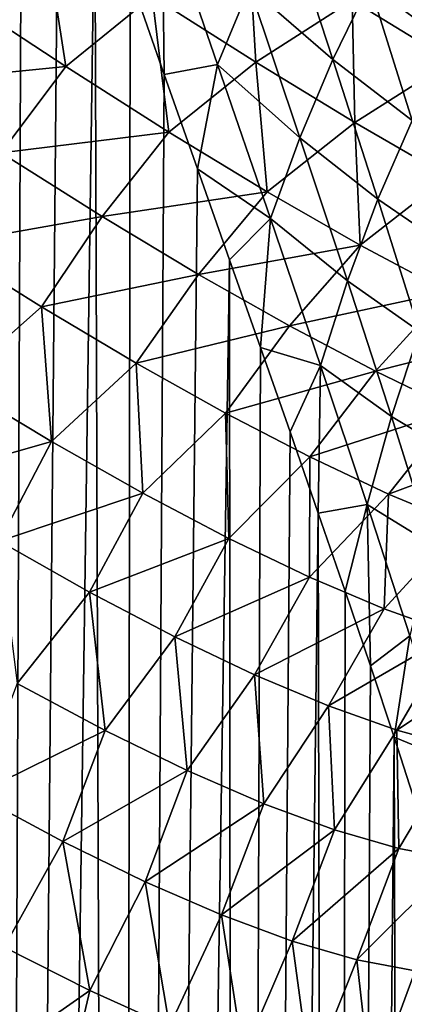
# Model space of a CAD drawing. Header units: metres. Extents: x -105 to 105, y -72 to 59.
# Tile 279 of 414: x 20.84 to 22.39, y -20.16 to -16.2. Entities that reach past the tile are written whole.
import ezdxf

# ---------------------------------------------------------------- set-up
doc = ezdxf.new("R2010")
doc.units = ezdxf.units.M
doc.layers.add('solid_509431_AD150_SW0001', color=7, linetype='CONTINUOUS')

msp = doc.modelspace()

# ---------------------------------------------------------------- linework, layer by layer
at = {"layer": 'solid_509431_AD150_SW0001'}
for points in [[(20.705217, -14.331158, -16.264688), (20.854292, -14.77333, -15.950439), (20.722284, -45.799999, -16.229326)], [(20.854292, -14.77333, -15.950439), (21.001352, -15.203515, -15.627802), (20.722284, -45.799999, -16.229326)], [(21.001352, -15.203515, -15.627802), (21.145903, -15.621447, -15.297142), (20.722284, -45.799999, -16.229326)], [(21.145903, -15.621447, -15.297142), (21.249229, -45.799999, -15.051719), (20.722284, -45.799999, -16.229326)], [(21.145903, -15.621447, -15.297142), (21.28726, -16.026627, -14.959336), (21.249229, -45.799999, -15.051719)], [(21.416807, -15.731437, -14.66563), (21.424969, -16.418924, -14.614851), (21.28726, -16.026627, -14.959336)], [(21.416807, -15.731437, -14.66563), (21.639154, -16.379393, -14.076446), (21.424969, -16.418924, -14.614851)], [(21.767839, -16.068182, -13.811783), (21.639154, -16.379393, -14.076446), (21.416807, -15.731437, -14.66563)], [(21.910088, -15.767202, -13.56251), (22.10294, -16.358532, -12.958858), (21.767839, -16.068182, -13.811783)], [(22.249918, -16.05508, -12.730277), (22.10294, -16.358532, -12.958858), (21.910088, -15.767202, -13.56251)], [(22.4112, -15.762753, -12.516859), (22.575241, -16.30056, -11.902113), (22.249918, -16.05508, -12.730277)], [(20.595764, -16.100687, 7.466837), (21.029285, -16.386948, 6.856671), (20.941372, -15.814961, 7.536912)], [(21.029285, -16.386948, 6.856671), (21.376808, -16.1036, 6.929069), (20.941372, -15.814961, 7.536912)], [(21.376808, -16.1036, 6.929069), (21.793549, -16.369747, 6.304666), (21.761999, -15.852518, 6.996457)], [(21.793549, -16.369747, 6.304666), (22.180208, -16.120909, 6.374859), (21.761999, -15.852518, 6.996457)], [(22.180208, -16.120909, 6.374859), (22.578909, -16.365862, 5.737544), (22.604422, -15.904635, 6.440989)], [(21.28726, -16.026627, -14.959336), (21.424969, -16.418924, -14.614851), (21.249229, -45.799999, -15.051719)], [(21.767839, -16.068182, -13.811783), (21.970261, -16.673101, -13.202601), (21.639154, -16.379393, -14.076446)], [(22.10294, -16.358532, -12.958858), (21.970261, -16.673101, -13.202601), (21.767839, -16.068182, -13.811783)], [(22.249918, -16.05508, -12.730277), (22.422068, -16.604555, -12.109712), (22.10294, -16.358532, -12.958858)], [(22.575241, -16.30056, -11.902113), (22.422068, -16.604555, -12.109712), (22.249918, -16.05508, -12.730277)], [(20.343346, -16.455498, 7.314703), (21.029285, -16.386948, 6.856671), (20.595764, -16.100687, 7.466837)], [(21.029285, -16.386948, 6.856671), (21.443937, -16.650532, 6.230156), (21.376808, -16.1036, 6.929069)], [(21.443937, -16.650532, 6.230156), (21.793549, -16.369747, 6.304666), (21.376808, -16.1036, 6.929069)], [(21.793549, -16.369747, 6.304666), (22.19051, -16.612165, 5.664853), (22.180208, -16.120909, 6.374859)], [(22.19051, -16.612165, 5.664853), (22.578909, -16.365862, 5.737544), (22.180208, -16.120909, 6.374859)], [(20.343346, -16.455498, 7.314703), (20.768972, -16.734278, 6.705249), (21.029285, -16.386948, 6.856671)], [(20.768972, -16.734278, 6.705249), (21.443937, -16.650532, 6.230156), (21.029285, -16.386948, 6.856671)], [(21.639154, -16.379393, -14.076446), (21.558603, -16.798185, -14.26415), (21.424969, -16.418924, -14.614851)], [(21.443937, -16.650532, 6.230156), (21.838642, -16.890202, 5.588481), (21.793549, -16.369747, 6.304666)], [(21.639154, -16.379393, -14.076446), (21.851881, -16.998785, -13.461506), (21.558603, -16.798185, -14.26415)], [(21.970261, -16.673101, -13.202601), (21.851881, -16.998785, -13.461506), (21.639154, -16.379393, -14.076446)], [(21.838642, -16.890202, 5.588481), (22.19051, -16.612165, 5.664853), (21.793549, -16.369747, 6.304666)], [(22.10294, -16.358532, -12.958858), (22.283955, -16.920597, -12.33214), (21.970261, -16.673101, -13.202601)], [(22.422068, -16.604555, -12.109712), (22.283955, -16.920597, -12.33214), (22.10294, -16.358532, -12.958858)], [(22.19051, -16.612165, 5.664853), (22.566685, -16.829683, 5.010882), (22.578909, -16.365862, 5.737544)], [(21.424969, -16.418924, -14.614851), (21.558603, -16.798185, -14.26415), (21.249229, -45.799999, -15.051719)], [(21.838642, -16.890202, 5.588481), (22.212408, -17.104797, 4.93294), (22.19051, -16.612165, 5.664853)], [(22.212408, -17.104797, 4.93294), (22.566685, -16.829683, 5.010882), (22.19051, -16.612165, 5.664853)], [(22.422068, -16.604555, -12.109712), (22.580605, -17.124016, -11.467855), (22.283955, -16.920597, -12.33214)], [(20.768972, -16.734278, 6.705249), (21.175795, -16.990471, 6.079983), (21.443937, -16.650532, 6.230156)], [(21.175795, -16.990471, 6.079983), (21.838642, -16.890202, 5.588481), (21.443937, -16.650532, 6.230156)], [(21.970261, -16.673101, -13.202601), (22.160896, -17.248676, -12.569396), (21.851881, -16.998785, -13.461506)], [(22.283955, -16.920597, -12.33214), (22.160896, -17.248676, -12.569396), (21.970261, -16.673101, -13.202601)], [(20.531717, -17.103819, 6.567357), (21.175795, -16.990471, 6.079983), (20.768972, -16.734278, 6.705249)], [(21.558603, -16.798185, -14.26415), (21.68766, -17.164255, -13.908029), (21.249229, -45.799999, -15.051719)], [(21.851881, -16.998785, -13.461506), (21.68766, -17.164255, -13.908029), (21.558603, -16.798185, -14.26415)], [(22.212408, -17.104797, 4.93294), (22.564394, -17.29328, 4.264863), (22.566685, -16.829683, 5.010882)], [(21.175795, -16.990471, 6.079983), (21.562782, -17.222879, 5.4401), (21.838642, -16.890202, 5.588481)], [(21.562782, -17.222879, 5.4401), (22.212408, -17.104797, 4.93294), (21.838642, -16.890202, 5.588481)], [(22.283955, -16.920597, -12.33214), (22.451273, -17.45249, -11.683224), (22.160896, -17.248676, -12.569396)], [(22.580605, -17.124016, -11.467855), (22.451273, -17.45249, -11.683224), (22.283955, -16.920597, -12.33214)], [(20.931499, -17.35355, 5.943497), (21.175795, -16.990471, 6.079983), (20.531717, -17.103819, 6.567357)], [(20.931499, -17.35355, 5.943497), (21.562782, -17.222879, 5.4401), (21.175795, -16.990471, 6.079983)], [(21.851881, -16.998785, -13.461506), (21.811829, -17.517122, -13.546859), (21.68766, -17.164255, -13.908029)], [(21.851881, -16.998785, -13.461506), (22.052889, -17.588789, -12.82148), (21.811829, -17.517122, -13.546859)], [(22.160896, -17.248676, -12.569396), (22.052889, -17.588789, -12.82148), (21.851881, -16.998785, -13.461506)], [(20.931499, -17.35355, 5.943497), (20.531717, -17.103819, 6.567357), (20.583088, -17.66176, 6.028427)], [(21.562782, -17.222879, 5.4401), (21.928993, -17.430387, 4.786884), (22.212408, -17.104797, 4.93294)], [(21.928993, -17.430387, 4.786884), (22.564394, -17.29328, 4.264863), (22.212408, -17.104797, 4.93294)], [(21.68766, -17.164255, -13.908029), (21.709316, -45.799999, -13.846418), (21.249229, -45.799999, -15.051719)], [(21.68766, -17.164255, -13.908029), (21.811829, -17.517122, -13.546859), (21.709316, -45.799999, -13.846418)], [(21.311632, -17.579685, 5.305404), (21.562782, -17.222879, 5.4401), (20.931499, -17.35355, 5.943497)], [(21.311632, -17.579685, 5.305404), (21.928993, -17.430387, 4.786884), (21.562782, -17.222879, 5.4401)], [(22.160896, -17.248676, -12.569396), (22.33777, -17.793972, -11.912979), (22.052889, -17.588789, -12.82148)], [(22.451273, -17.45249, -11.683224), (22.33777, -17.793972, -11.912979), (22.160896, -17.248676, -12.569396)], [(21.928993, -17.430387, 4.786884), (22.273632, -17.612024, 4.121651), (22.564394, -17.29328, 4.264863)], [(22.273632, -17.612024, 4.121651), (22.893944, -17.45476, 3.585594), (22.564394, -17.29328, 4.264863)], [(20.931499, -17.35355, 5.943497), (20.583088, -17.66176, 6.028427), (20.971436, -17.894953, 5.38334)], [(21.311632, -17.579685, 5.305404), (20.931499, -17.35355, 5.943497), (20.971436, -17.894953, 5.38334)], [(21.671211, -17.781151, 4.654333), (21.928993, -17.430387, 4.786884), (21.311632, -17.579685, 5.305404)], [(21.671211, -17.781151, 4.654333), (22.273632, -17.612024, 4.121651), (21.928993, -17.430387, 4.786884)], [(22.273632, -17.612024, 4.121651), (22.596087, -17.766973, 3.445722), (22.893944, -17.45476, 3.585594)], [(22.451273, -17.45249, -11.683224), (22.603083, -17.953308, -11.013144), (22.33777, -17.793972, -11.912979)], [(21.811829, -17.517122, -13.546859), (21.930765, -17.856758, -13.181202), (21.709316, -45.799999, -13.846418)], [(22.052889, -17.588789, -12.82148), (21.930765, -17.856758, -13.181202), (21.811829, -17.517122, -13.546859)], [(21.311632, -17.579685, 5.305404), (20.971436, -17.894953, 5.38334), (21.338934, -18.103056, 4.72452)], [(21.671211, -17.781151, 4.654333), (21.311632, -17.579685, 5.305404), (21.338934, -18.103056, 4.72452)], [(22.009483, -17.957027, 3.99156), (22.273632, -17.612024, 4.121651), (21.671211, -17.781151, 4.654333)], [(22.052889, -17.588789, -12.82148), (22.044149, -18.183222, -12.811667), (21.930765, -17.856758, -13.181202)], [(22.009483, -17.957027, 3.99156), (22.596087, -17.766973, 3.445722), (22.273632, -17.612024, 4.121651)], [(22.052889, -17.588789, -12.82148), (22.240089, -18.148455, -12.15712), (22.044149, -18.183222, -12.811667)], [(22.33777, -17.793972, -11.912979), (22.240089, -18.148455, -12.15712), (22.052889, -17.588789, -12.82148)], [(20.971436, -17.894953, 5.38334), (20.583088, -17.66176, 6.028427), (20.376221, -18.065794, 5.939705)], [(22.32585, -18.10655, 3.318376), (22.596087, -17.766973, 3.445722), (22.009483, -17.957027, 3.99156)], [(22.32585, -18.10655, 3.318376), (22.895876, -17.894564, 2.760499), (22.596087, -17.766973, 3.445722)], [(21.671211, -17.781151, 4.654333), (21.338934, -18.103056, 4.72452), (21.684753, -18.285076, 4.053265)], [(22.009483, -17.957027, 3.99156), (21.671211, -17.781151, 4.654333), (21.684753, -18.285076, 4.053265)], [(22.33777, -17.793972, -11.912979), (22.498953, -18.308027, -11.234313), (22.240089, -18.148455, -12.15712)], [(22.603083, -17.953308, -11.013144), (22.498953, -18.308027, -11.234313), (22.33777, -17.793972, -11.912979)], [(21.930765, -17.856758, -13.181202), (22.044149, -18.183222, -12.811667), (21.709316, -45.799999, -13.846418)], [(20.971436, -17.894953, 5.38334), (20.376221, -18.065794, 5.939705), (20.760681, -18.295746, 5.29534)], [(21.338934, -18.103056, 4.72452), (20.971436, -17.894953, 5.38334), (20.760681, -18.295746, 5.29534)], [(22.619846, -18.229095, 2.636158), (22.895876, -17.894564, 2.760499), (22.32585, -18.10655, 3.318376)], [(22.009483, -17.957027, 3.99156), (21.684753, -18.285076, 4.053265), (22.008224, -18.440197, 3.370889)], [(22.32585, -18.10655, 3.318376), (22.009483, -17.957027, 3.99156), (22.008224, -18.440197, 3.370889)], [(21.338934, -18.103056, 4.72452), (20.760681, -18.295746, 5.29534), (21.124575, -18.500868, 4.637167)], [(21.684753, -18.285076, 4.053265), (21.338934, -18.103056, 4.72452), (21.124575, -18.500868, 4.637167)], [(22.32585, -18.10655, 3.318376), (22.008224, -18.440197, 3.370889), (22.308809, -18.567738, 2.678785)], [(22.619846, -18.229095, 2.636158), (22.32585, -18.10655, 3.318376), (22.308809, -18.567738, 2.678785)], [(22.240089, -18.148455, -12.15712), (22.151781, -18.496557, -12.438586), (22.044149, -18.183222, -12.811667)], [(22.240089, -18.148455, -12.15712), (22.253414, -18.796907, -12.062532), (22.151781, -18.496557, -12.438586)], [(22.240089, -18.148455, -12.15712), (22.411442, -18.676777, -11.469316), (22.253414, -18.796907, -12.062532)], [(22.498953, -18.308027, -11.234313), (22.411442, -18.676777, -11.469316), (22.240089, -18.148455, -12.15712)], [(22.044149, -18.183222, -12.811667), (22.101099, -45.799999, -12.617217), (21.709316, -45.799999, -13.846418)], [(22.044149, -18.183222, -12.811667), (22.151781, -18.496557, -12.438586), (22.101099, -45.799999, -12.617217)], [(22.619846, -18.229095, 2.636158), (22.308809, -18.567738, 2.678785), (22.586067, -18.667084, 1.978531)], [(21.684753, -18.285076, 4.053265), (21.124575, -18.500868, 4.637167), (21.46707, -18.680176, 3.96642)], [(22.008224, -18.440197, 3.370889), (21.684753, -18.285076, 4.053265), (21.46707, -18.680176, 3.96642)], [(21.124575, -18.500868, 4.637167), (20.760681, -18.295746, 5.29534), (20.833363, -18.868151, 4.756686)], [(22.008224, -18.440197, 3.370889), (21.46707, -18.680176, 3.96642), (21.787481, -18.832855, 3.284358)], [(22.308809, -18.567738, 2.678785), (22.008224, -18.440197, 3.370889), (21.787481, -18.832855, 3.284358)], [(21.124575, -18.500868, 4.637167), (20.833363, -18.868151, 4.756686), (21.186712, -19.056913, 4.075486)], [(21.46707, -18.680176, 3.96642), (21.124575, -18.500868, 4.637167), (21.186712, -19.056913, 4.075486)], [(22.151781, -18.496557, -12.438586), (22.253414, -18.796907, -12.062532), (22.101099, -45.799999, -12.617217)], [(22.308809, -18.567738, 2.678785), (21.787481, -18.832855, 3.284358), (22.085236, -18.95821, 2.592337)], [(22.586067, -18.667084, 1.978531), (22.308809, -18.567738, 2.678785), (22.085236, -18.95821, 2.592337)], [(21.46707, -18.680176, 3.96642), (21.186712, -19.056913, 4.075486), (21.517527, -19.21843, 3.381743)], [(21.787481, -18.832855, 3.284358), (21.46707, -18.680176, 3.96642), (21.517527, -19.21843, 3.381743)], [(22.586067, -18.667084, 1.978531), (22.085236, -18.95821, 2.592337), (22.359856, -19.055582, 1.891901)], [(22.411442, -18.676777, -11.469316), (22.348892, -19.084429, -11.683877), (22.253414, -18.796907, -12.062532)], [(22.411442, -18.676777, -11.469316), (22.564964, -19.172768, -10.759158), (22.348892, -19.084429, -11.683877)], [(22.839611, -18.737629, 1.271973), (22.586067, -18.667084, 1.978531), (22.359856, -19.055582, 1.891901)], [(22.839611, -18.737629, 1.271973), (22.359856, -19.055582, 1.891901), (22.610929, -19.124294, 1.184863)], [(22.253414, -18.796907, -12.062532), (22.348892, -19.084429, -11.683877), (22.101099, -45.799999, -12.617217)], [(21.787481, -18.832855, 3.284358), (21.517527, -19.21843, 3.381743), (21.825115, -19.351889, 2.676815)], [(22.085236, -18.95821, 2.592337), (21.787481, -18.832855, 3.284358), (21.825115, -19.351889, 2.676815)], [(21.186712, -19.056913, 4.075486), (20.833363, -18.868151, 4.756686), (20.664793, -19.314625, 4.71101)], [(22.085236, -18.95821, 2.592337), (21.825115, -19.351889, 2.676815), (22.108891, -19.45652, 1.962247)], [(22.359856, -19.055582, 1.891901), (22.085236, -18.95821, 2.592337), (22.108891, -19.45652, 1.962247)], [(21.186712, -19.056913, 4.075486), (20.664793, -19.314625, 4.71101), (21.017597, -19.503489, 4.028468)], [(21.517527, -19.21843, 3.381743), (21.186712, -19.056913, 4.075486), (21.017597, -19.503489, 4.028468)], [(22.348892, -19.084429, -11.683877), (22.423342, -45.799999, -11.367982), (22.101099, -45.799999, -12.617217)], [(22.359856, -19.055582, 1.891901), (22.108891, -19.45652, 1.962247), (22.368349, -19.531515, 1.23986)], [(22.348892, -19.084429, -11.683877), (22.438086, -19.35923, -11.302947), (22.423342, -45.799999, -11.367982)], [(22.564964, -19.172768, -10.759158), (22.438086, -19.35923, -11.302947), (22.348892, -19.084429, -11.683877)], [(22.610929, -19.124294, 1.184863), (22.359856, -19.055582, 1.891901), (22.368349, -19.531515, 1.23986)], [(22.610929, -19.124294, 1.184863), (22.368349, -19.531515, 1.23986), (22.60309, -19.576044, 0.511681)], [(21.517527, -19.21843, 3.381743), (21.017597, -19.503489, 4.028468), (21.348114, -19.665319, 3.332736)], [(21.825115, -19.351889, 2.676815), (21.517527, -19.21843, 3.381743), (21.348114, -19.665319, 3.332736)], [(21.017597, -19.503489, 4.028468), (20.664793, -19.314625, 4.71101), (20.78149, -19.928366, 4.183815)], [(21.825115, -19.351889, 2.676815), (21.348114, -19.665319, 3.332736), (21.655584, -19.799225, 2.625121)], [(22.108891, -19.45652, 1.962247), (21.825115, -19.351889, 2.676815), (21.655584, -19.799225, 2.625121)], [(22.108891, -19.45652, 1.962247), (21.655584, -19.799225, 2.625121), (21.939337, -19.904333, 1.907126)], [(22.368349, -19.531515, 1.23986), (22.108891, -19.45652, 1.962247), (21.939337, -19.904333, 1.907126)], [(21.017597, -19.503489, 4.028468), (20.78149, -19.928366, 4.183815), (21.125668, -20.102282, 3.474129)], [(21.348114, -19.665319, 3.332736), (21.017597, -19.503489, 4.028468), (21.125668, -20.102282, 3.474129)], [(22.368349, -19.531515, 1.23986), (21.939337, -19.904333, 1.907126), (22.198799, -19.979719, 1.18053)], [(22.60309, -19.576044, 0.511681), (22.368349, -19.531515, 1.23986), (22.198799, -19.979719, 1.18053)], [(22.60309, -19.576044, 0.511681), (22.198799, -19.979719, 1.18053), (22.433502, -20.024441, 0.447302)], [(21.348114, -19.665319, 3.332736), (21.125668, -20.102282, 3.474129), (21.446201, -20.247427, 2.750782)], [(21.655584, -19.799225, 2.625121), (21.348114, -19.665319, 3.332736), (21.446201, -20.247427, 2.750782)], [(21.655584, -19.799225, 2.625121), (21.446201, -20.247427, 2.750782), (21.74225, -20.362745, 2.015267)], [(21.939337, -19.904333, 1.907126), (21.655584, -19.799225, 2.625121), (21.74225, -20.362745, 2.015267)], [(21.939337, -19.904333, 1.907126), (21.74225, -20.362745, 2.015267), (22.013081, -20.447126, 1.269363)], [(22.198799, -19.979719, 1.18053), (21.939337, -19.904333, 1.907126), (22.013081, -20.447126, 1.269363)], [(21.125668, -20.102282, 3.474129), (20.78149, -19.928366, 4.183815), (20.661438, -20.426996, 4.176446)], [(22.198799, -19.979719, 1.18053), (22.013081, -20.447126, 1.269363), (22.258074, -20.499435, 0.515087)], [(22.433502, -20.024441, 0.447302), (22.198799, -19.979719, 1.18053), (22.258074, -20.499435, 0.515087)], [(22.433502, -20.024441, 0.447302), (22.258074, -20.499435, 0.515087), (22.47677, -20.518713, -0.245567)], [(21.125668, -20.102282, 3.474129), (20.661438, -20.426996, 4.176446), (21.008047, -20.603931, 3.462389)], [(21.446201, -20.247427, 2.750782), (21.125668, -20.102282, 3.474129), (21.008047, -20.603931, 3.462389)]]:
    msp.add_3dface(points, dxfattribs=at)

doc.saveas('drawing.dxf')
